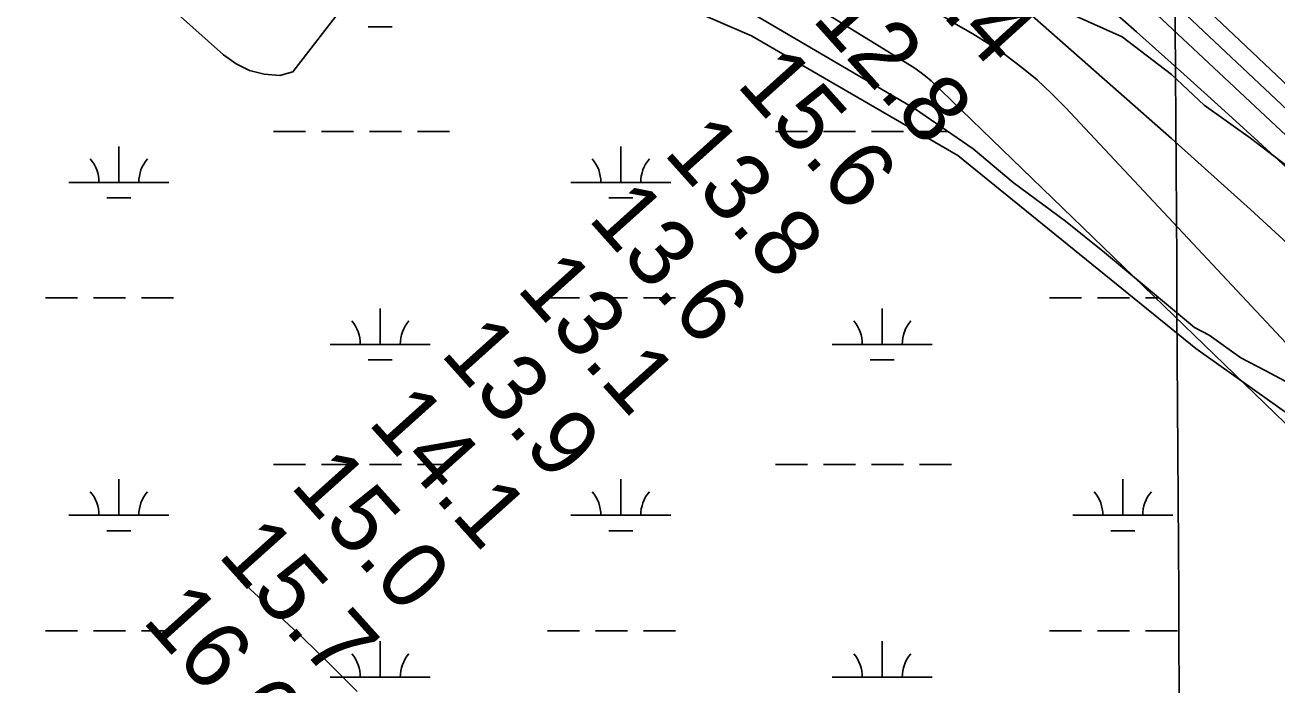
# Model space of a CAD drawing. Extents: x 3477039 to 3515015, y 546746 to 572297.
# Drawn here: x 3501172 to 3502424, y 558958 to 559617 of the extents above; entities that cross this region are included whole.
import ezdxf

# ---------------------------------------------------------------- set-up
doc = ezdxf.new("R2010")
doc.units = 0
for name, color, linetype in [('V-BORW-LINE', 7, 'Continuous'), ('V-GRID-MAJR', 7, 'Continuous'), ('V-RIVR-EDGE', 7, 'Continuous'), ('V-RIVR-RANG', 7, 'Continuous'), ('V-SITE-VEGE', 7, 'Continuous'), ('V-TOPO-DPTH', 7, 'Continuous'), ('V-TOPO-MINR', 7, 'Continuous'), ('V-TOPO-WATR', 7, 'Continuous'), ('V-WETL-SWMP', 7, 'Continuous')]:
    doc.layers.add(name, color=color, linetype=linetype)

msp = doc.modelspace()

# ---------------------------------------------------------------- linework, layer by layer
at = {"layer": 'V-BORW-LINE'}
msp.add_spline([(3499164.636, 559348.708), (3499177.721, 559343.612), (3499253.096, 559286.642), (3499284.17, 559256.204), (3499340.257, 559162.748), (3499365.557, 559130.63), (3499418.847, 559027.582), (3499490.5870000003, 558925.478), (3499562.622, 558815.602), (3499623.718, 558705.554), (3499732.628, 558566.189), (3499801.969, 558469.589), (3499836.4990000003, 558399.392), (3499853.864, 558358.461), (3499877.058, 558317.751), (3499951.992, 558214.795), (3500014.348, 558103.579), (3500057.296, 558035.8910000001), (3500137.924, 557923.91), (3500198.349, 557857.13), (3500226.123, 557823.89), (3500270.19, 557752.354), (3500387.511, 557602.851), (3500466.896, 557510.7660000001), (3500547.145, 557408.742), (3500573.4990000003, 557393.691), (3500605.737, 557377.404), (3500638.102, 557351.392), (3500672.713, 557336.655), (3500742.7430000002, 557273.158), (3500763.043, 557238.176), (3500819.598, 557164.439), (3500870.342, 557089.9940000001), (3500893.862, 557047.107), (3500988.921, 556913.784), (3501016.432, 556874.697), (3501074.29, 556792.253), (3501160.722, 556687.546), (3501225.313, 556619.951), (3501306.694, 556520.159), (3501379.355, 556451.412), (3501437.0530000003, 556385.988), (3501509.585, 556320.6410000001), (3501536.3140000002, 556289.308), (3501569.92, 556262.6140000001), (3501741.252, 556093.5160000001), (3501841.998, 556015.377), (3501948.813, 555911.93), (3501982.34, 555874.532), (3502018.6890000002, 555839.672), (3502083.566, 555764.549), (3502182.906, 555678.573), (3502178.6180000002, 555657.007), (3502148.735, 555656.1140000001), (3502083.893, 555685.513), (3502046.548, 555708.1730000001), (3501971.035, 555768.786), (3501900.772, 555812.8150000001), (3501802.563, 555901.022), (3501714.126, 555994.465), (3501650.335, 556053.821), (3501543.406, 556192.287), (3501512.557, 556223.221), (3501487.088, 556253.386), (3501448.498, 556289.6190000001), (3501413.674, 556309.943), (3501238.626, 556442.416), (3500990.006, 556674.005), (3500906.664, 556774.209), (3500828.917, 556893.5970000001), (3500807.946, 556933.419), (3500757.457, 556994.7390000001), (3500739.52, 557031.514), (3500665.696, 557130.863), (3500609.164, 557191.224), (3500584.592, 557223.3690000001), (3500543.897, 557251.009), (3500471.605, 557290.827), (3500410.2060000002, 557351.246), (3500386.419, 557381.961), (3500344.882, 557450.9180000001), (3500299.5640000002, 557542.594), (3500235.938, 557636.007), (3500157.696, 557736.405), (3500127.585, 557767.123), (3500082.44, 557828.6460000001), (3499881.262, 558136.708), (3499804.67, 558251.275), (3499742.413, 558315.067), (3499681.339, 558392.524), (3499652.452, 558423.045), (3499529.719, 558606.151), (3499513.415, 558638.367), (3499504.723, 558668.683), (3499491.382, 558706.1190000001), (3499421.333, 558846.96), (3499338.239, 558979.036)], degree=3, dxfattribs=at)
at = {"layer": 'V-GRID-MAJR'}
msp.add_spline([(3502367.239, 552233.144), (3502330.233, 558291.01), (3502293.207, 564351.96), (3502256.181, 570412.927), (3502256.162, 570415.993)], degree=3, dxfattribs=at)
at = {"layer": 'V-RIVR-EDGE'}
msp.add_lwpolyline([(3502196.5910106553, 559637.8101769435), (3502269.1499300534, 559605.2131214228), (3502318.284378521, 559567.8713748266), (3502351.2264357, 559537.1732603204), (3502397.3696603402, 559504.0411965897), (3502457.887978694, 559457.6664014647)], dxfattribs=at)
at = {"layer": 'V-SITE-VEGE'}
msp.add_lwpolyline([(3501160.058, 560113.118), (3501214.594, 560054.029), (3501275.076, 560007.642), (3501326.7630000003, 559965.224), (3501379.342, 559907.122), (3501424.946, 559828.4890000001), (3501465.829, 559781.232), (3501528.325, 559744.632), (3501593.839, 559721.729), (3501663.2800000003, 559700.764), (3501723.938, 559684.746), (3501811.6350000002, 559643.852), (3501898.612, 559606.21), (3502104.772, 559486.742), (3502342.741, 559293.933), (3502447.4450000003, 559219.594)], dxfattribs=at)
at = {"layer": 'V-TOPO-DPTH'}
for points in [[(3500884.375135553, 560979.4717167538), (3500924.075901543, 560882.2144106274), (3500947.979011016, 560830.6328109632), (3500974.8705763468, 560780.8486835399), (3501006.244825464, 560733.7607644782), (3501040.6075304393, 560688.4703176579), (3501467.291075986, 560177.1841014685), (3501482.687463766, 560159.8779701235), (3501498.7612477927, 560143.2702019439), (3501515.85112619, 560127.7099785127), (3501533.618400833, 560112.848118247), (3502236.728744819, 559690.5327835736), (3502572.4266762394, 559376.6277914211)], [(3500884.375135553, 560979.4717167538), (3500924.075901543, 560882.2144106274), (3500947.979011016, 560830.6328109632), (3500974.8705763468, 560780.8486835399), (3501006.244825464, 560733.7607644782), (3501040.6075304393, 560688.4703176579), (3501467.291075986, 560177.1841014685), (3501482.687463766, 560159.8779701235), (3501498.7612477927, 560143.2702019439), (3501515.85112619, 560127.7099785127), (3501533.618400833, 560112.848118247), (3502236.728744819, 559690.5327835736), (3502572.4266762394, 559376.6277914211)], [(3500382.3158082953, 560812.1999238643), (3500385.9007099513, 560809.2158966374), (3500388.4072873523, 560807.0986319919), (3500390.7200476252, 560805.14968299), (3500393.0358184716, 560803.2043262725), (3500395.3561051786, 560801.2643579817), (3500397.6794024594, 560799.3279819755), (3500400.020438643, 560797.414000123), (3500402.3821029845, 560795.526268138), (3500404.774709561, 560793.6779109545), (3500407.1879442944, 560791.8558036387), (3501440.702294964, 560067.6181656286), (3502134.01171944, 559661.420767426), (3502146.2761688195, 559652.5550603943), (3502158.3297934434, 559643.4207245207), (3502170.067180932, 559633.8834453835), (3502181.5937436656, 559624.077537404), (3502318.2879137, 559503.7379187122), (3502397.348981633, 559432.8607966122), (3502475.538650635, 559361.0518455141)], [(3502475.538650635, 559361.0518455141), (3502397.348981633, 559432.8607966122), (3502318.2879137, 559503.7379187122), (3502181.5937436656, 559624.077537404), (3502170.067180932, 559633.8834453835), (3502158.3297934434, 559643.4207245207), (3502146.2761688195, 559652.5550603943), (3502134.01171944, 559661.420767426), (3501440.702294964, 560067.6181656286), (3500407.1879442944, 560791.8558036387), (3500404.774709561, 560793.6779109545), (3500402.3821029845, 560795.526268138), (3500400.020438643, 560797.414000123), (3500397.6794024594, 560799.3279819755), (3500395.3561051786, 560801.2643579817), (3500393.0358184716, 560803.2043262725), (3500390.7200476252, 560805.14968299), (3500388.4072873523, 560807.0986319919), (3500386.6901477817, 560808.5490715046)], [(3502563.531825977, 559092.2751654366), (3502078.131885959, 559561.4130006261), (3502072.544638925, 559566.126642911), (3502066.6943564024, 559570.5095583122), (3502060.668716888, 559574.6719891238), (3501373.499360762, 559997.3403736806), (3500330.554899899, 560753.5102649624)], [(3502435.6727834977, 559555.2323419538), (3502374.7996673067, 559613.1798229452), (3502293.7111944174, 559689.7987319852)], [(3502435.6727834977, 559555.2323419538), (3502374.7996673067, 559613.1798229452), (3502293.7111944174, 559689.7987319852)]]:
    msp.add_lwpolyline(points, dxfattribs=at)
at = {"layer": 'V-TOPO-MINR'}
for points in [[(3500026.3989855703, 561263.865164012), (3500392.8703155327, 560889.0486487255), (3500407.7717586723, 560874.3335645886), (3500422.9580206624, 560859.9279429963), (3500438.571510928, 560845.9865152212), (3500454.4698200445, 560832.3545499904), (3500567.1524705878, 560738.6453454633), (3500573.298259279, 560734.1870177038), (3500579.7453725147, 560730.3143301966), (3501440.1910443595, 560102.8380477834), (3501445.390357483, 560097.970074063), (3502197.2468206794, 559678.3976203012), (3502212.2266972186, 559667.8810700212), (3502226.9922986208, 559657.0489267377), (3502241.450345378, 559645.802203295), (3502255.713363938, 559634.3193581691), (3502269.683840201, 559622.4823305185), (3502283.4592882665, 559610.4091811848), (3502330.7654158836, 559567.8877048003), (3502367.9907965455, 559534.3141523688), (3502405.140650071, 559500.6575147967), (3502442.177212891, 559466.8762495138)], [(3500884.375135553, 560979.4717167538), (3500924.075901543, 560882.2144106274), (3500947.979011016, 560830.6328109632), (3500974.8705763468, 560780.8486835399), (3501006.244825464, 560733.7607644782), (3501040.6075304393, 560688.4703176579), (3501467.291075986, 560177.1841014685), (3501482.687463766, 560159.8779701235), (3501498.7612477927, 560143.2702019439), (3501515.85112619, 560127.7099785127), (3501533.618400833, 560112.848118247), (3502236.728744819, 559690.5327835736), (3502572.4266762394, 559376.6277914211)], [(3500327.082881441, 560799.3076242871), (3501396.9496847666, 560057.2929782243), (3502102.6973358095, 559618.1096957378), (3502119.903909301, 559608.358585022), (3502136.6311098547, 559597.8062822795), (3502153.0387284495, 559586.7198515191), (3502168.811622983, 559574.7799696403), (3502184.063825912, 559562.2440480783), (3502198.5349914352, 559548.8140669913), (3502212.485465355, 559534.788046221), (3502697.142104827, 559017.2364030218)], [(3500330.554899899, 560753.5102649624), (3501373.499360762, 559997.3403736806), (3502060.668716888, 559574.6719891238), (3502066.6943564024, 559570.5095583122), (3502072.544638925, 559566.126642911), (3502078.131885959, 559561.4130006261), (3502563.531825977, 559092.2751654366)], [(3501251.597850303, 560042.0097336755), (3501254.4891156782, 560040.1516083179), (3501257.2543530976, 560038.0709899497), (3501303.255061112, 559999.2360624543), (3501309.4449917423, 559993.8464522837), (3501315.520943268, 559988.3349781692), (3501321.4259261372, 559982.6407081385), (3501327.216929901, 559976.8245741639), (3501446.176659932, 559853.6448053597), (3501467.2446658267, 559829.7673304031), (3501486.7680789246, 559804.7904442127), (3501503.9746028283, 559778.1644411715), (3501519.6365339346, 559750.4390268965), (3501535.4685437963, 559719.2101531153), (3501537.858625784, 559707.6835159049), (3501537.0126859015, 559697.2607323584), (3501531.3127132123, 559688.4937293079), (3501439.937188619, 559570.4318151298), (3501426.7729718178, 559566.8032115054), (3501411.2878368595, 559568.1493836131), (3501396.59211493, 559571.6624049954), (3501383.080512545, 559578.4257002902), (3501370.3583231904, 559587.3558448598), (3501149.450716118, 559784.589856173)], [(3502266.4610240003, 559690.1762819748), (3502433.9856048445, 559532.5541150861)], [(3502293.7111944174, 559689.7987319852), (3502374.7996673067, 559613.1798229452), (3502435.6727834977, 559555.2323419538)], [(3501388.6834704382, 559060.8145209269), (3501393.412045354, 559056.5883490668), (3501421.726908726, 559030.7927590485), (3501449.706502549, 559004.6451867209), (3501477.1831920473, 558977.9696409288), (3501504.3246119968, 558950.9421128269)]]:
    msp.add_lwpolyline(points, dxfattribs=at)
at = {"layer": 'V-TOPO-WATR'}
msp.add_lwpolyline([(3500382.3158082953, 560812.1999238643), (3500385.9007099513, 560809.2158966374), (3500388.4072873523, 560807.0986319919), (3500390.7200476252, 560805.14968299), (3500393.0358184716, 560803.2043262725), (3500395.3561051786, 560801.2643579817), (3500397.6794024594, 560799.3279819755), (3500400.020438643, 560797.414000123), (3500402.3821029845, 560795.526268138), (3500404.774709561, 560793.6779109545), (3500407.1879442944, 560791.8558036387), (3501440.702294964, 560067.6181656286), (3502134.01171944, 559661.420767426), (3502146.2761688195, 559652.5550603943), (3502158.3297934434, 559643.4207245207), (3502170.067180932, 559633.8834453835), (3502181.5937436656, 559624.077537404), (3502318.2879137, 559503.7379187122), (3502397.348981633, 559432.8607966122), (3502475.538650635, 559361.0518455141)], dxfattribs=at)
at = {"layer": 'V-WETL-SWMP'}
for p, q in [((3501515.3266767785, 559615.2340334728), (3501539.326676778, 559615.2340334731)), ((3501420.4826767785, 559510.5940334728), (3501452.4826767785, 559510.5940334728)), ((3501468.4826767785, 559510.5940334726), (3501500.4826767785, 559510.5940334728)), ((3501516.4826767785, 559510.5940334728), (3501548.4826767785, 559510.5940334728)), ((3501564.4826767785, 559510.5940334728), (3501596.4826767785, 559510.5940334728)), ((3501922.3906767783, 559510.5940334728), (3501954.3906767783, 559510.5940334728)), ((3501970.3906767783, 559510.5940334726), (3502002.3906767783, 559510.5940334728)), ((3502018.3906767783, 559510.5940334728), (3502050.3906767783, 559510.5940334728)), ((3502066.3906767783, 559510.5940334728), (3502095.1335127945, 559510.5940334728)), ((3501265.8906767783, 559459.8520334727), (3501265.8906767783, 559495.8520334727)), ((3501767.7986767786, 559459.8520334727), (3501767.7986767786, 559495.8520334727)), ((3501215.8906767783, 559459.8520334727), (3501315.8906767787, 559459.8520334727)), ((3501717.7986767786, 559459.8520334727), (3501817.798676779, 559459.8520334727)), ((3501253.8906767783, 559444.4210334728), (3501277.890676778, 559444.421033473)), ((3501755.7986767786, 559444.4210334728), (3501779.798676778, 559444.421033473)), ((3501192.4826767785, 559344.4200334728), (3501224.482676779, 559344.4200334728)), ((3501240.4826767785, 559344.420033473), (3501272.4826767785, 559344.4200334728)), ((3501288.4826767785, 559344.420033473), (3501320.4826767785, 559344.4200334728)), ((3501694.3906767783, 559344.4200334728), (3501726.3906767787, 559344.4200334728)), ((3501742.3906767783, 559344.420033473), (3501774.3906767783, 559344.4200334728)), ((3501790.3906767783, 559344.420033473), (3501822.3906767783, 559344.4200334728)), ((3502196.2986767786, 559344.4200334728), (3502228.298676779, 559344.4200334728)), ((3502244.2986767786, 559344.420033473), (3502276.2986767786, 559344.4200334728)), ((3502292.2986767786, 559344.420033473), (3502305.6533728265, 559344.420033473)), ((3501527.3266767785, 559297.9900334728), (3501527.3266767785, 559333.990033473)), ((3502029.2346767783, 559297.9900334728), (3502029.2346767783, 559333.990033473)), ((3501477.326676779, 559297.9900334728), (3501577.3266767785, 559297.9900334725)), ((3501979.234676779, 559297.9900334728), (3502079.2346767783, 559297.9900334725)), ((3501515.3266767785, 559282.5590334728), (3501539.326676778, 559282.559033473)), ((3502017.2346767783, 559282.5590334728), (3502041.234676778, 559282.559033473)), ((3501420.4826767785, 559177.9190334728), (3501452.4826767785, 559177.9190334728)), ((3501468.4826767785, 559177.9190334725), (3501500.4826767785, 559177.9190334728)), ((3501516.4826767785, 559177.9190334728), (3501548.4826767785, 559177.9190334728)), ((3501564.4826767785, 559177.9190334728), (3501596.4826767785, 559177.9190334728)), ((3501922.3906767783, 559177.9190334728), (3501954.3906767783, 559177.9190334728)), ((3501970.3906767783, 559177.9190334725), (3502002.3906767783, 559177.9190334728)), ((3502018.3906767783, 559177.9190334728), (3502050.3906767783, 559177.9190334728)), ((3502066.3906767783, 559177.9190334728), (3502098.3906767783, 559177.9190334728)), ((3501265.8906767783, 559127.1770334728), (3501265.8906767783, 559163.1770334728)), ((3501767.7986767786, 559127.1770334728), (3501767.7986767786, 559163.1770334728)), ((3502269.7066767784, 559127.1770334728), (3502269.7066767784, 559163.1770334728)), ((3501215.8906767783, 559127.1770334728), (3501315.8906767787, 559127.1770334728)), ((3501717.7986767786, 559127.1770334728), (3501817.798676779, 559127.1770334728)), ((3502219.7066767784, 559127.1770334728), (3502319.706676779, 559127.1770334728)), ((3501253.8906767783, 559111.7460334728), (3501277.890676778, 559111.746033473)), ((3501755.7986767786, 559111.7460334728), (3501779.798676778, 559111.746033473)), ((3502257.7066767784, 559111.7460334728), (3502281.706676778, 559111.746033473)), ((3501192.4826767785, 559011.7450334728), (3501224.482676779, 559011.7450334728)), ((3501240.4826767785, 559011.745033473), (3501272.4826767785, 559011.7450334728)), ((3501288.4826767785, 559011.745033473), (3501320.4826767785, 559011.7450334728)), ((3501527.3266767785, 558965.3150334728), (3501527.3266767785, 559001.3150334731)), ((3501694.3906767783, 559011.7450334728), (3501726.3906767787, 559011.7450334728)), ((3501742.3906767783, 559011.745033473), (3501774.3906767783, 559011.7450334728)), ((3501790.3906767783, 559011.745033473), (3501822.3906767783, 559011.7450334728)), ((3502029.2346767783, 558965.3150334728), (3502029.2346767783, 559001.3150334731)), ((3502196.2986767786, 559011.7450334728), (3502228.298676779, 559011.7450334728)), ((3502244.2986767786, 559011.745033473), (3502276.2986767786, 559011.7450334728)), ((3502292.2986767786, 559011.745033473), (3502324.2986767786, 559011.7450334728)), ((3501477.326676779, 558965.3150334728), (3501577.3266767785, 558965.3150334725)), ((3501979.234676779, 558965.3150334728), (3502079.2346767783, 558965.3150334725))]:
    msp.add_line(p, q, dxfattribs=at)
msp.add_lwpolyline([(3501853.958, 559655.758), (3502061.505, 559533.682), (3502119.969, 559493.5430000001), (3502160.079, 559459.802), (3502212.414, 559420.976), (3502251.328, 559389.71), (3502341.281, 559314.718), (3502355.93, 559307.1410000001), (3502387.5870000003, 559284.58), (3502412.003, 559271.953), (3502437.631, 559258.08)], dxfattribs=at)
for centre, radius, start, end in [((3501210.647740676, 559460.3268366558), 35.24628790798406, 359.2281799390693, 40.771838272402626), ((3501321.133612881, 559460.3268366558), 35.24628790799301, 139.2281769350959, 180.77183526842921), ((3501712.555740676, 559460.3268366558), 35.24628790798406, 359.2281799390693, 40.771838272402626), ((3501823.041612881, 559460.3268366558), 35.24628790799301, 139.2281769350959, 180.77183526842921), ((3501472.0837406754, 559298.4648366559), 35.24628790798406, 359.2281799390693, 40.771838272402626), ((3501582.5696128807, 559298.4648366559), 35.24628790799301, 139.2281769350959, 180.77183526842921), ((3501973.9917406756, 559298.4648366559), 35.24628790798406, 359.2281799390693, 40.771838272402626), ((3502084.477612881, 559298.4648366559), 35.24628790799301, 139.2281769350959, 180.77183526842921), ((3501210.647740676, 559127.6518366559), 35.24628790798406, 359.2281799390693, 40.771838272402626), ((3501321.133612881, 559127.6518366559), 35.24628790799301, 139.2281769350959, 180.77183526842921), ((3501712.555740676, 559127.6518366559), 35.24628790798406, 359.2281799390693, 40.771838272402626), ((3501823.041612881, 559127.6518366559), 35.24628790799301, 139.2281769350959, 180.77183526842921), ((3502214.463740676, 559127.6518366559), 35.24628790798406, 359.2281799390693, 40.771838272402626), ((3502324.9496128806, 559127.6518366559), 35.24628790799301, 139.2281769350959, 180.77183526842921), ((3501472.0837406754, 558965.7898366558), 35.24628790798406, 359.2281799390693, 40.771838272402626), ((3501582.5696128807, 558965.7898366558), 35.24628790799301, 139.2281769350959, 180.77183526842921), ((3501973.9917406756, 558965.7898366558), 35.24628790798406, 359.2281799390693, 40.771838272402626), ((3502084.477612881, 558965.7898366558), 35.24628790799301, 139.2281769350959, 180.77183526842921)]:
    msp.add_arc(centre, radius, start, end, dxfattribs=at)

# ---------------------------------------------------------------- texts
at = {"layer": 'V-RIVR-RANG'}
for s, height, rotation, p in [('5.4', 67.00000000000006, 312.17755555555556, (3502054.1467295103, 559664.6531111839)), ('12.8', 67.00000000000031, 311.8983257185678, (3501957.8782410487, 559622.8320210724)), ('15.6', 67.00000000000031, 311.8983257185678, (3501882.373157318, 559557.2463961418)), ('13.8', 67.00000000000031, 311.8983257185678, (3501809.3332410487, 559488.9130210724)), ('13.6', 67.00000000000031, 311.8983257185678, (3501733.827157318, 559423.3273961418)), ('13.1', 67.00000000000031, 311.8983257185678, (3501662.373634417, 559353.2269674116)), ('13.9', 67.00000000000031, 311.8983257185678, (3501586.3390862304, 559288.230360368)), ('14.1', 67.00000000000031, 311.8983257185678, (3501513.828634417, 559219.3069674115)), ('15.0', 67.00000000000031, 311.8983257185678, (3501436.0325380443, 559156.2747533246)), ('15.7', 67.00000000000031, 311.8983257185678, (3501363.698241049, 559087.1550210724)), ('16.6', 67.00000000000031, 311.8983257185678, (3501288.1921573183, 559021.5703961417))]:
    msp.add_text(s, height=height, rotation=rotation, dxfattribs=at).set_placement(p)

doc.saveas('drawing.dxf')
